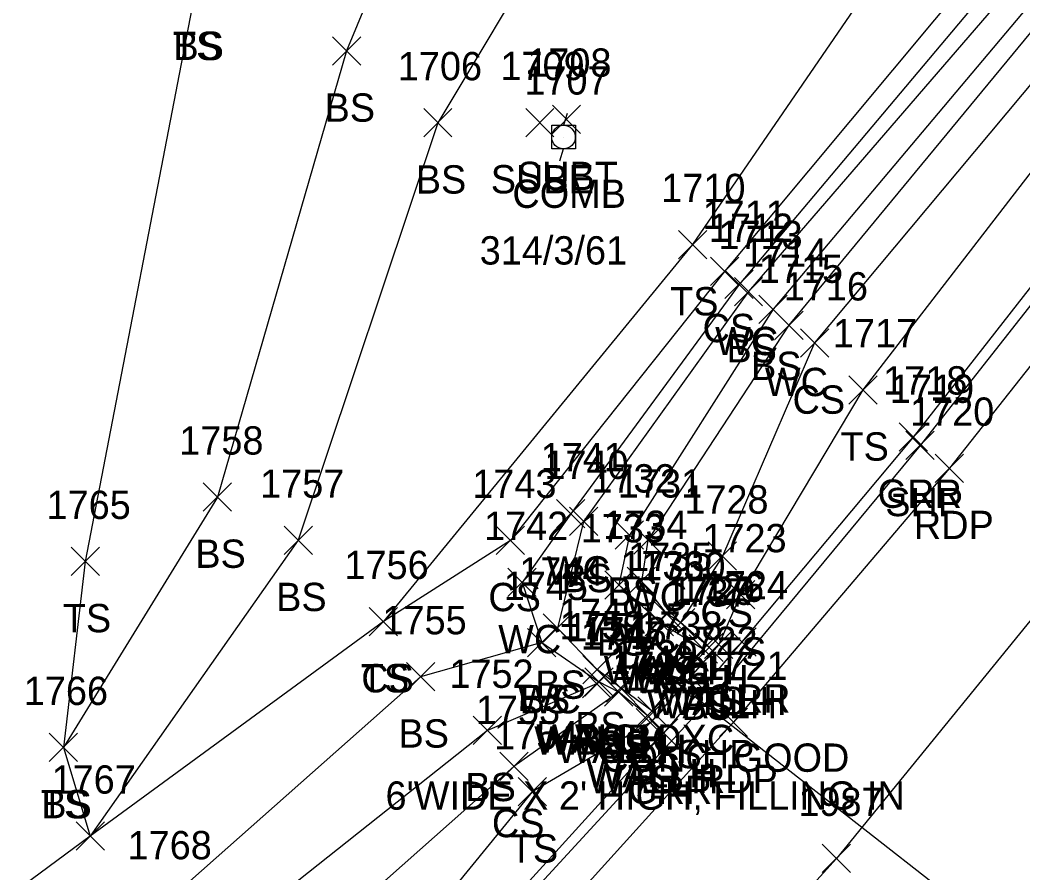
# Model space of a CAD drawing. Extents: x 1520648 to 1523413, y 732854 to 735518.
# Drawn here: x 1522197 to 1522267.9, y 733961.6 to 734021.8 of the extents above; entities that cross this region are included whole.
import ezdxf

# ---------------------------------------------------------------- set-up
doc = ezdxf.new("R2010")
doc.units = 0
for name, color, linetype in [('D_A', 7, 'Continuous'), ('D_C', 7, 'Continuous'), ('D_I', 7, 'Continuous'), ('D_TIC', 7, 'Continuous'), ('DDEFAULT', 7, 'Continuous'), ('DHW', 7, 'Continuous'), ('L_A', 7, 'Continuous'), ('L_I', 7, 'Continuous'), ('L_TIC', 7, 'Continuous'), ('LAWE', 7, 'Continuous'), ('LELB', 7, 'Continuous'), ('P_A', 7, 'Continuous'), ('P_I', 7, 'Continuous'), ('P_TIC', 7, 'Continuous'), ('PET', 7, 'Continuous'), ('PRC', 7, 'Continuous'), ('PSP', 7, 'Continuous'), ('R_A', 7, 'Continuous'), ('R_I', 7, 'Continuous'), ('R_TIC', 7, 'Continuous'), ('RGR', 7, 'Continuous'), ('U_A', 7, 'Continuous'), ('U_C', 7, 'Continuous'), ('U_I', 7, 'Continuous'), ('U_TIC', 7, 'Continuous'), ('UP', 7, 'Continuous')]:
    doc.layers.add(name, color=color, linetype=linetype)

msp = doc.modelspace()

# ---------------------------------------------------------------- linework, layer by layer
at = {"layer": 'D_TIC'}
for points in [[(1522241.679, 733978.912), (1522243.679, 733980.912)], [(1522243.679, 733978.912), (1522241.679, 733980.912)], [(1522242.698, 733978.269), (1522244.698, 733980.269)], [(1522244.698, 733978.269), (1522242.698, 733980.269)], [(1522245.394, 733976.736), (1522247.394, 733978.736)], [(1522247.394, 733976.736), (1522245.394, 733978.736)], [(1522244.716, 733976.522), (1522246.716, 733978.522)], [(1522246.716, 733976.522), (1522244.716, 733978.522)], [(1522236.766, 733973.954), (1522238.766, 733975.954)], [(1522238.766, 733973.954), (1522236.766, 733975.954)], [(1522236.924, 733974.081), (1522238.924, 733976.081)], [(1522238.924, 733974.081), (1522236.924, 733976.081)], [(1522242.409, 733974.059), (1522244.409, 733976.059)], [(1522244.409, 733974.059), (1522242.409, 733976.059)], [(1522238.328, 733973.369), (1522240.328, 733975.369)], [(1522240.328, 733973.369), (1522238.328, 733975.369)], [(1522240.431, 733971.633), (1522242.431, 733973.633)], [(1522242.431, 733971.633), (1522240.431, 733973.633)], [(1522240.569, 733971.217), (1522242.569, 733973.217)], [(1522242.569, 733971.217), (1522240.569, 733973.217)]]:
    msp.add_lwpolyline(points, dxfattribs=at)
at = {"layer": 'DDEFAULT'}
msp.add_lwpolyline([(1522243.409, 733975.059), (1522275.313, 733950.109)], dxfattribs=at)
at = {"layer": 'DHW'}
for points in [[(1522245.716, 733977.522), (1522243.698, 733979.269), (1522242.679, 733979.912)], [(1522246.394, 733977.736), (1522241.569, 733972.217)], [(1522241.431, 733972.633), (1522239.328, 733974.369), (1522237.924, 733975.081), (1522237.766, 733974.954)]]:
    msp.add_lwpolyline(points, dxfattribs=at)
at = {"layer": 'L_TIC'}
for points in [[(1522219.103, 734018.644), (1522221.103, 734020.644)], [(1522221.103, 734018.644), (1522219.103, 734020.644)], [(1522225.547, 734013.571), (1522227.547, 734015.571)], [(1522227.547, 734013.571), (1522225.547, 734015.571)], [(1522243.544, 734004.967), (1522245.544, 734006.967)], [(1522245.544, 734004.967), (1522243.544, 734006.967)], [(1522245.807, 734003.076), (1522247.807, 734005.076)], [(1522247.807, 734003.076), (1522245.807, 734005.076)], [(1522246.826, 734002.159), (1522248.826, 734004.159)], [(1522248.826, 734002.159), (1522246.826, 734004.159)], [(1522247.494, 734001.647), (1522249.494, 734003.647)], [(1522249.494, 734001.647), (1522247.494, 734003.647)], [(1522249.233, 734000.404), (1522251.233, 734002.404)], [(1522251.233, 734000.404), (1522249.233, 734002.404)], [(1522250.345, 733999.266), (1522252.345, 734001.266)], [(1522252.345, 733999.266), (1522250.345, 734001.266)], [(1522252.165, 733998.02), (1522254.165, 734000.02)], [(1522254.165, 733998.02), (1522252.165, 734000.02)], [(1522255.583, 733994.71), (1522257.583, 733996.71)], [(1522257.583, 733994.71), (1522255.583, 733996.71)], [(1522209.973, 733987.138), (1522211.973, 733989.138)], [(1522211.973, 733987.138), (1522209.973, 733989.138)], [(1522234.935, 733985.962), (1522236.935, 733987.962)], [(1522236.935, 733985.962), (1522234.935, 733987.962)], [(1522235.848, 733985.418), (1522237.848, 733987.418)], [(1522237.848, 733985.418), (1522235.848, 733987.418)], [(1522215.683, 733984.084), (1522217.683, 733986.084)], [(1522217.683, 733984.084), (1522215.683, 733986.084)], [(1522230.674, 733984.079), (1522232.674, 733986.079)], [(1522232.674, 733984.079), (1522230.674, 733986.079)], [(1522239.084, 733984.458), (1522241.084, 733986.458)], [(1522241.084, 733984.458), (1522239.084, 733986.458)], [(1522240.394, 733984.103), (1522242.394, 733986.103)], [(1522242.394, 733984.103), (1522240.394, 733986.103)], [(1522200.643, 733982.589), (1522202.643, 733984.589)], [(1522202.643, 733982.589), (1522200.643, 733984.589)], [(1522245.652, 733982.966), (1522247.652, 733984.966)], [(1522247.652, 733982.966), (1522245.652, 733984.966)], [(1522231.503, 733981.111), (1522233.503, 733983.111)], [(1522233.503, 733981.111), (1522231.503, 733983.111)], [(1522238.336, 733980.939), (1522240.336, 733982.939)], [(1522240.336, 733980.939), (1522238.336, 733982.939)], [(1522239.926, 733981.182), (1522241.926, 733983.182)], [(1522241.926, 733981.182), (1522239.926, 733983.182)], [(1522246.93, 733980.241), (1522248.93, 733982.241)], [(1522248.93, 733980.241), (1522246.93, 733982.241)], [(1522241.679, 733978.912), (1522243.679, 733980.912)], [(1522243.679, 733978.912), (1522241.679, 733980.912)], [(1522221.698, 733978.344), (1522223.698, 733980.344)], [(1522223.698, 733978.344), (1522221.698, 733980.344)], [(1522221.698, 733978.344), (1522223.698, 733980.344)], [(1522223.698, 733978.344), (1522221.698, 733980.344)], [(1522241.187, 733978.328), (1522243.187, 733980.328)], [(1522243.187, 733978.328), (1522241.187, 733980.328)], [(1522242.698, 733978.269), (1522244.698, 733980.269)], [(1522244.698, 733978.269), (1522242.698, 733980.269)], [(1522233.99, 733977.889), (1522235.99, 733979.889)], [(1522235.99, 733977.889), (1522233.99, 733979.889)], [(1522233.99, 733977.889), (1522235.99, 733979.889)], [(1522235.99, 733977.889), (1522233.99, 733979.889)], [(1522232.889, 733976.864), (1522234.889, 733978.864)], [(1522234.889, 733976.864), (1522232.889, 733978.864)], [(1522232.889, 733976.864), (1522234.889, 733978.864)], [(1522234.889, 733976.864), (1522232.889, 733978.864)], [(1522245.394, 733976.736), (1522247.394, 733978.736)], [(1522247.394, 733976.736), (1522245.394, 733978.736)], [(1522244.314, 733976.405), (1522246.314, 733978.405)], [(1522246.314, 733976.405), (1522244.314, 733978.405)], [(1522236.802, 733974.956), (1522238.802, 733976.956)], [(1522238.802, 733974.956), (1522236.802, 733976.956)], [(1522236.802, 733974.956), (1522238.802, 733976.956)], [(1522238.802, 733974.956), (1522236.802, 733976.956)], [(1522224.327, 733974.444), (1522226.327, 733976.444)], [(1522226.327, 733974.444), (1522224.327, 733976.444)], [(1522236.766, 733973.954), (1522238.766, 733975.954)], [(1522238.766, 733973.954), (1522236.766, 733975.954)], [(1522236.924, 733974.081), (1522238.924, 733976.081)], [(1522238.924, 733974.081), (1522236.924, 733976.081)], [(1522238.328, 733973.369), (1522240.328, 733975.369)], [(1522240.328, 733973.369), (1522238.328, 733975.369)], [(1522238.463, 733973.659), (1522240.463, 733975.659)], [(1522240.463, 733973.659), (1522238.463, 733975.659)], [(1522240.671, 733972.031), (1522242.671, 733974.031)], [(1522242.671, 733972.031), (1522240.671, 733974.031)], [(1522240.569, 733971.217), (1522242.569, 733973.217)], [(1522242.569, 733971.217), (1522240.569, 733973.217)], [(1522229.052, 733970.663), (1522231.052, 733972.663)], [(1522231.052, 733970.663), (1522229.052, 733972.663)], [(1522199.092, 733969.453), (1522201.092, 733971.453)], [(1522201.092, 733969.453), (1522199.092, 733971.453)], [(1522199.092, 733969.453), (1522201.092, 733971.453)], [(1522201.092, 733969.453), (1522199.092, 733971.453)], [(1522230.927, 733968.117), (1522232.927, 733970.117)], [(1522232.927, 733968.117), (1522230.927, 733970.117)], [(1522232.221, 733966.324), (1522234.221, 733968.324)], [(1522234.221, 733966.324), (1522232.221, 733968.324)], [(1522200.997, 733963.193), (1522202.997, 733965.193)], [(1522202.997, 733963.193), (1522200.997, 733965.193)], [(1522200.997, 733963.193), (1522202.997, 733965.193)], [(1522202.997, 733963.193), (1522200.997, 733965.193)], [(1522200.997, 733963.193), (1522202.997, 733965.193)], [(1522202.997, 733963.193), (1522200.997, 733965.193)]]:
    msp.add_lwpolyline(points, dxfattribs=at)
at = {"layer": 'LAWE'}
for points in [[(1522250.491, 734235.037), (1522272.418, 734218.931), (1522297.866, 734198.743), (1522307.579, 734174.196), (1522311.425, 734163.768), (1522313.948, 734156.23), (1522320.922, 734149.602), (1522331.746, 734145.275), (1522341.38, 734144.282), (1522344.648, 734145.296), (1522354.267, 734148.786), (1522359.626, 734149.415), (1522357.593, 734144.359), (1522350.282, 734130.695), (1522326.677, 734100.964), (1522300.85, 734070.206), (1522283.214, 734045.187), (1522247.826, 734003.159), (1522235.935, 733986.962), (1522232.503, 733982.111), (1522233.889, 733977.864), (1522237.924, 733975.081)], [(1522353.212, 734128.042), (1522330.191, 734099.187), (1522305.411, 734067.83), (1522285.944, 734042.168), (1522251.345, 734000.266), (1522241.394, 733985.103), (1522240.926, 733982.182), (1522242.679, 733979.912)]]:
    msp.add_lwpolyline(points, dxfattribs=at)
at = {"layer": 'LELB'}
for points in [[(1522457.968, 734316.512), (1522465.357, 734303.49), (1522470.912, 734292.363), (1522471.732, 734284.064), (1522466.061, 734271.742), (1522460.873, 734262.705), (1522429.298, 734219.625), (1522405.436, 734187.852), (1522380.784, 734154.692), (1522358.576, 734123.488), (1522334.875, 734095.049), (1522309.576, 734064.854), (1522289.905, 734038.9), (1522256.583, 733995.71), (1522247.93, 733981.241), (1522246.394, 733977.736)], [(1522251.119, 734236.06), (1522272.787, 734219.747), (1522299.135, 734200.043), (1522308.726, 734174.595), (1522312.876, 734163.824), (1522314.782, 734156.547), (1522320.994, 734151.619), (1522332.232, 734147.487), (1522341.112, 734146.747), (1522344.976, 734145.996), (1522353.744, 734149.873), (1522359.959, 734152.11), (1522361.653, 734150.335), (1522359.006, 734144.156), (1522350.925, 734130.052), (1522328.139, 734100.37), (1522301.957, 734069.708), (1522284.253, 734044.067), (1522248.494, 734002.647), (1522236.848, 733986.418), (1522234.99, 733978.889), (1522237.802, 733975.956)], [(1522244.934, 734228.517), (1522263.317, 734209.373), (1522289.493, 734189.741), (1522306.793, 734166.34), (1522312.533, 734155.322), (1522317.625, 734143.646), (1522298.719, 734121.603), (1522271.826, 734089.823), (1522252.197, 734066.837), (1522225.769, 734033.335), (1522220.103, 734019.644), (1522210.973, 733988.138), (1522200.092, 733970.453)], [(1522237.384, 734218.531), (1522258.218, 734200.842), (1522283.252, 734181.689), (1522301.322, 734163.169), (1522304.675, 734146.805), (1522288.264, 734129.349), (1522261.477, 734094.253), (1522252.674, 734080.33), (1522245.86, 734070.774), (1522213.927, 734029.597), (1522209.424, 734024.002), (1522201.643, 733983.589), (1522200.092, 733970.453), (1522201.997, 733964.193)], [(1522376.814, 734157.779), (1522371.607, 734153.217), (1522364.352, 734141.54), (1522355.247, 734126.63), (1522332.08, 734097.329), (1522306.782, 734066.944), (1522288.152, 734040.883), (1522253.165, 733999.02), (1522246.652, 733983.966), (1522243.698, 733979.269)], [(1522344.648, 734145.296), (1522347.169, 734143.458), (1522354.527, 734146.442), (1522357.593, 734144.359), (1522349.216, 734132.387), (1522324.183, 734103.261), (1522298.736, 734071.29), (1522282.293, 734046.597), (1522246.807, 734004.076), (1522231.674, 733985.079), (1522222.698, 733979.344)], [(1522331.746, 734145.275), (1522330.826, 734143.251), (1522307.65, 734116.035), (1522282.293, 734082.141), (1522263.448, 734058.684), (1522234.48, 734027.828), (1522226.547, 734014.571), (1522216.683, 733985.084), (1522201.997, 733964.193)], [(1522353.246, 734140.577), (1522319.919, 734106.375), (1522293, 734074.596), (1522275.622, 734051.294), (1522244.544, 734005.967), (1522222.698, 733979.344), (1522201.997, 733964.193), (1522167.916, 733938.992), (1522145.374, 733925.913), (1522137.653, 733917.419), (1522137.34, 733905.336), (1522137.089, 733900.599)], [(1522352.202, 734128.759), (1522329.533, 734099.474), (1522304.126, 734068.773), (1522285.334, 734043.096), (1522250.233, 734001.404), (1522240.084, 733985.458), (1522239.336, 733981.939), (1522242.187, 733979.328), (1522245.314, 733977.405), (1522241.671, 733973.031), (1522239.463, 733974.659), (1522237.802, 733975.956)], [(1522234.99, 733978.889), (1522233.889, 733977.864), (1522225.327, 733975.444), (1522207.369, 733959.558)], [(1522237.766, 733974.954), (1522230.052, 733971.663), (1522211.028, 733956.561), (1522178.947, 733924.913), (1522152.542, 733901.256)], [(1522239.328, 733974.369), (1522231.927, 733969.117), (1522215.113, 733954.217), (1522184.45, 733921.274), (1522153.909, 733896.152), (1522147.903, 733889.809), (1522141.753, 733895.164)], [(1522241.569, 733972.217), (1522233.221, 733967.324), (1522219.065, 733950), (1522188.256, 733917.646), (1522158.257, 733891.705), (1522154.555, 733887.885), (1522148.504, 733886.438)]]:
    msp.add_lwpolyline(points, dxfattribs=at)
at = {"layer": 'P_TIC'}
for points in [[(1522259.619, 733990.788), (1522261.619, 733992.788)], [(1522261.619, 733990.788), (1522259.619, 733992.788)], [(1522261.688, 733989.171), (1522263.688, 733991.171)], [(1522263.688, 733989.171), (1522261.688, 733991.171)], [(1522244.877, 733972.988), (1522246.877, 733974.988)], [(1522246.877, 733972.988), (1522244.877, 733974.988)], [(1522246.435, 733971.23), (1522248.435, 733973.23)], [(1522248.435, 733971.23), (1522246.435, 733973.23)], [(1522253.708, 733961.62), (1522255.708, 733963.62)], [(1522255.708, 733961.62), (1522253.708, 733963.62)]]:
    msp.add_lwpolyline(points, dxfattribs=at)
at = {"layer": 'PET'}
msp.add_lwpolyline([(1522409.889, 734185.458), (1522384.803, 734151.862), (1522362.154, 734120.963), (1522340.089, 734090.379), (1522317.27, 734060.024), (1522297.221, 734033.868), (1522262.688, 733990.171), (1522247.435, 733972.23), (1522223.908, 733946.238), (1522192.475, 733913.956), (1522164.522, 733888.054), (1522124.702, 733855.724), (1522089.977, 733831.334), (1522050.332, 733806.095), (1522008.227, 733782.155), (1521961.733, 733759.371), (1521937.846, 733748.917), (1521892.742, 733731.021), (1521853.037, 733716.934), (1521810.117, 733704.128), (1521784.901, 733696.796), (1521738.039, 733684.332), (1521683.498, 733669.737)], dxfattribs=at)
at = {"layer": 'PRC'}
msp.add_lwpolyline([(1522396.734, 734148.567), (1522369.918, 734111.445), (1522340.214, 734071.61), (1522312.59, 734035.113), (1522285.537, 734000.452), (1522254.708, 733962.62), (1522224.204, 733928.998)], dxfattribs=at)
at = {"layer": 'PSP'}
msp.add_lwpolyline([(1522407.438, 734186.957), (1522382.703, 734153.399), (1522359.979, 734122.447), (1522337.917, 734092.022), (1522315.008, 734061.409), (1522295.214, 734035.758), (1522260.619, 733991.788), (1522245.877, 733973.988), (1522222.051, 733948.064), (1522190.446, 733915.418), (1522160.989, 733888.489), (1522154.255, 733883.337), (1522127.344, 733861.553), (1522088.304, 733833.578), (1522048.983, 733808.783), (1522007.27, 733785.063), (1521960.899, 733762.469), (1521936.677, 733751.076), (1521891.961, 733733.483), (1521851.863, 733719.561), (1521809.017, 733706.622), (1521784.101, 733699.987), (1521736.058, 733688.523), (1521682.585, 733672.906)], dxfattribs=at)
at = {"layer": 'R_TIC'}
for points in [[(1522259.13, 733991.377), (1522261.13, 733993.377)], [(1522261.13, 733991.377), (1522259.13, 733993.377)], [(1522247.028, 733976.909), (1522249.028, 733978.909)], [(1522249.028, 733976.909), (1522247.028, 733978.909)], [(1522241.498, 733970.469), (1522243.498, 733972.469)], [(1522243.498, 733970.469), (1522241.498, 733972.469)]]:
    msp.add_lwpolyline(points, dxfattribs=at)
at = {"layer": 'RGR'}
msp.add_lwpolyline([(1522309.576, 734064.854), (1522305.063, 734052.202), (1522294.68, 734036.561), (1522260.13, 733992.377), (1522248.028, 733977.909), (1522242.498, 733971.469), (1522221.511, 733948.346), (1522189.83, 733915.756), (1522160.336, 733889.295), (1522154.714, 733885.826), (1522148.504, 733886.438)], dxfattribs=at)
at = {"layer": 'U_TIC'}
for points in [[(1522232.752, 734013.582), (1522234.752, 734015.582)], [(1522234.752, 734013.582), (1522232.752, 734015.582)], [(1522234.637, 734013.818), (1522236.637, 734015.818)], [(1522236.637, 734013.818), (1522234.637, 734015.818)]]:
    msp.add_lwpolyline(points, dxfattribs=at)
at = {"layer": 'UP'}
for p, q in [((1522235.677, 734015.225), (1522235.427, 734014.392)), ((1522234.594, 734012.725), (1522234.594, 734014.392)), ((1522234.594, 734014.392), (1522236.261, 734014.392)), ((1522236.261, 734014.392), (1522236.261, 734012.725)), ((1522235.427, 734013.559), (1522235.427, 734013.559)), ((1522236.261, 734012.725), (1522234.594, 734012.725)), ((1522235.177, 734011.892), (1522235.427, 734012.725))]:
    msp.add_line(p, q, dxfattribs=at)
msp.add_circle((1522235.427, 734013.559), 0.833, dxfattribs=at)

# ---------------------------------------------------------------- texts
at = {"layer": 'D_A'}
for s, p in [('WALLH', (1522238.269, 733974.912)), ('WALLH', (1522239.289, 733974.269)), ('WALLH', (1522241.306, 733972.522)), ('WALLH', (1522241.984, 733972.736)), ('WALLH', (1522233.357, 733969.954)), ('WALLH', (1522233.514, 733970.081)), ('BOXC', (1522239.905, 733970.059)), ('WALLH', (1522234.918, 733969.369)), ('WALLH', (1522237.022, 733967.633)), ('WALLH', (1522237.16, 733967.217))]:
    msp.add_text(s, height=2, dxfattribs=at).set_placement(p)
at = {"layer": 'D_C'}
for s, p in [('CONC. GOOD', (1522238.087, 733968.736)), ("6'WIDE X 2' HIGH, FILLING IN", (1522222.85, 733966.059))]:
    msp.add_text(s, height=2, dxfattribs=at).set_placement(p)
at = {"layer": 'D_I'}
for s, p in [('1735', (1522239.986, 733982.912)), ('1730', (1522240.919, 733982.269)), ('1729', (1522243.015, 733980.522)), ('1726', (1522243.646, 733980.736)), ('1750', (1522235.144, 733978.081)), ('1738', (1522240.716, 733978.059)), ('1751', (1522235.64, 733977.954)), ('1747', (1522236.635, 733977.369)), ('1746', (1522238.683, 733975.633)), ('1727', (1522238.877, 733975.217))]:
    msp.add_text(s, height=2, dxfattribs=at).set_placement(p)
at = {"layer": 'L_A'}
for s, p in [('TS', (1522207.833, 734019.002)), ('BS', (1522207.865, 734019.002)), ('BS', (1522218.544, 734014.644)), ('BS', (1522224.988, 734009.571)), ('TS', (1522242.954, 734000.967)), ('CS', (1522245.248, 733999.076)), ('WC', (1522246.133, 733998.159)), ('BS', (1522246.934, 733997.647)), ('BS', (1522248.674, 733996.404)), ('WC', (1522249.652, 733995.266)), ('CS', (1522251.606, 733994.02)), ('TS', (1522254.993, 733990.71)), ('BS', (1522209.413, 733983.138)), ('WC', (1522234.242, 733981.962)), ('BS', (1522235.289, 733981.418)), ('BS', (1522238.525, 733980.458)), ('BS', (1522215.124, 733980.084)), ('CS', (1522230.115, 733980.079)), ('WC', (1522239.701, 733980.103)), ('CS', (1522245.093, 733978.966)), ('TS', (1522200.053, 733978.589)), ('WC', (1522230.81, 733977.111)), ('BS', (1522237.777, 733976.939)), ('WC', (1522239.233, 733977.182)), ('TS', (1522246.34, 733976.241)), ('WC', (1522240.986, 733974.912)), ('TS', (1522221.107, 733974.344)), ('CS', (1522221.138, 733974.344)), ('BS', (1522233.431, 733973.889)), ('BS', (1522233.431, 733973.889)), ('BS', (1522240.627, 733974.328)), ('CS', (1522242.139, 733974.269)), ('WC', (1522232.196, 733972.864)), ('BS', (1522232.329, 733972.864)), ('BS', (1522243.755, 733972.405)), ('TS', (1522244.803, 733972.736)), ('BS', (1522223.768, 733970.444)), ('BS', (1522236.243, 733970.956)), ('BS', (1522236.243, 733970.956)), ('WC', (1522236.231, 733970.081)), ('BS', (1522236.207, 733969.954)), ('BS', (1522237.904, 733969.659)), ('CS', (1522237.768, 733969.369)), ('BS', (1522240.112, 733968.031)), ('TS', (1522239.979, 733967.217)), ('BS', (1522228.493, 733966.663)), ('TS', (1522198.501, 733965.453)), ('BS', (1522198.532, 733965.453)), ('CS', (1522230.367, 733964.117)), ('TS', (1522231.63, 733962.324))]:
    msp.add_text(s, height=2, dxfattribs=at).set_placement(p)
at = {"layer": 'L_I'}
for s, p in [('1706', (1522223.72, 734017.571)), ('1710', (1522242.332, 734008.967)), ('1711', (1522245.248, 734007.076)), ('1712', (1522245.7, 734006.159)), ('1713', (1522246.368, 734005.647)), ('1714', (1522248.107, 734004.404)), ('1715', (1522249.219, 734003.266)), ('1716', (1522250.984, 734002.02)), ('1717', (1522254.457, 733998.71)), ('1758', (1522208.28, 733991.138)), ('1741', (1522233.809, 733989.962)), ('1740', (1522234.069, 733989.418)), ('1757', (1522213.99, 733988.084)), ('1743', (1522228.981, 733988.079)), ('1732', (1522237.391, 733988.458)), ('1731', (1522239.268, 733988.103)), ('1765', (1522198.903, 733986.589)), ('1728', (1522243.959, 733986.966)), ('1734', (1522238.233, 733985.182)), ('1742', (1522229.81, 733985.111)), ('1733', (1522236.643, 733984.939)), ('1723', (1522245.237, 733984.241)), ('1756', (1522219.949, 733982.344)), ('1756', (1522219.949, 733982.344)), ('1736', (1522239.438, 733982.328)), ('1735', (1522239.986, 733982.912)), ('1744', (1522232.297, 733981.889)), ('1744', (1522232.297, 733981.889)), ('1730', (1522240.919, 733982.269)), ('1745', (1522231.196, 733980.864)), ('1745', (1522231.196, 733980.864)), ('1737', (1522242.621, 733980.405)), ('1726', (1522243.646, 733980.736)), ('1749', (1522235.101, 733978.956)), ('1749', (1522235.101, 733978.956)), ('1755', (1522222.634, 733978.444)), ('1750', (1522235.144, 733978.081)), ('1751', (1522235.64, 733977.954)), ('1748', (1522236.77, 733977.659)), ('1747', (1522236.635, 733977.369)), ('1739', (1522238.97, 733976.031)), ('1752', (1522227.359, 733974.663)), ('1727', (1522238.877, 733975.217)), ('1766', (1522197.296, 733973.453)), ('1766', (1522197.296, 733973.453)), ('1753', (1522229.234, 733972.117)), ('1754', (1522230.528, 733970.324)), ('1767', (1522199.257, 733967.193)), ('1767', (1522199.257, 733967.193)), ('1767', (1522199.257, 733967.193)), ('1768', (1522204.629, 733962.558)), ('1768', (1522204.629, 733962.558))]:
    msp.add_text(s, height=2, dxfattribs=at).set_placement(p)
at = {"layer": 'P_A'}
for s, p in [('SHP', (1522258.154, 733986.788)), ('RDP', (1522260.176, 733985.171)), ('SHP', (1522243.412, 733968.988)), ('RDP', (1522244.923, 733967.23))]:
    msp.add_text(s, height=2, dxfattribs=at).set_placement(p)
at = {"layer": 'P_I'}
for s, p in [('1719', (1522258.485, 733994.788)), ('1720', (1522259.909, 733993.171)), ('1722', (1522243.184, 733976.988)), ('1721', (1522245.309, 733975.23)), ('1987', (1522252.015, 733965.62))]:
    msp.add_text(s, height=2, dxfattribs=at).set_placement(p)
at = {"layer": 'R_A'}
for p in [(1522257.618, 733987.377), (1522245.516, 733972.909), (1522239.987, 733966.469)]:
    msp.add_text('GRR', height=2, dxfattribs=at).set_placement(p)
at = {"layer": 'R_I'}
for s, p in [('1718', (1522258.004, 733995.377)), ('1724', (1522245.335, 733980.909)), ('1725', (1522239.806, 733974.469))]:
    msp.add_text(s, height=2, dxfattribs=at).set_placement(p)
at = {"layer": 'U_A'}
for s, p in [('SUBE', (1522230.288, 734009.582)), ('SUBT', (1522232.133, 734009.818)), ('COMB', (1522231.813, 734008.559))]:
    msp.add_text(s, height=2, dxfattribs=at).set_placement(p)
at = {"layer": 'U_C'}
msp.add_text('314/3/61', height=2, dxfattribs=at).set_placement((1522229.506, 734004.559))
at = {"layer": 'U_I'}
for s, p in [('1708', (1522232.865, 734017.818)), ('1709', (1522230.973, 734017.582)), ('1707', (1522232.656, 734016.559))]:
    msp.add_text(s, height=2, dxfattribs=at).set_placement(p)

doc.saveas('drawing.dxf')
